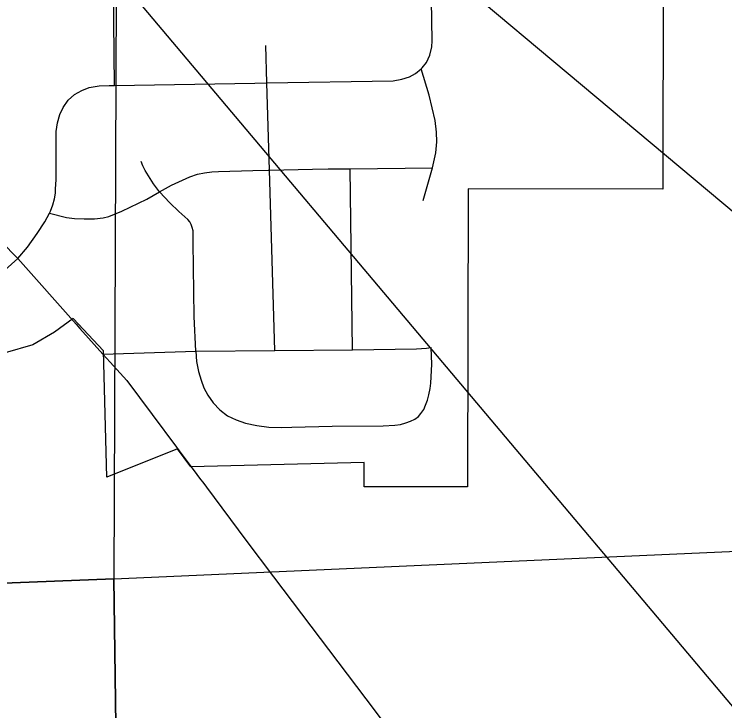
# Model space of a CAD drawing. Extents: x 0 to 34, y 0 to 22.
# Drawn here: x 6.418 to 7.041, y 16.135 to 16.746 of the extents above; entities that cross this region are included whole.
import ezdxf

# ---------------------------------------------------------------- set-up
doc = ezdxf.new("R2010")
doc.units = 0
for name, color, linetype in [('GM_X_City_Street', 7, 'Continuous'), ('GM_X_Corporation', 7, 'Continuous'), ('GM_X_County_Road', 7, 'Continuous'), ('GM_X_Section', 7, 'Continuous'), ('GM_X_State_Route', 7, 'Continuous'), ('SH_Text', 7, 'Continuous')]:
    doc.layers.add(name, color=color, linetype=linetype)

msp = doc.modelspace()

# ---------------------------------------------------------------- linework, layer by layer
at = {"layer": 'GM_X_City_Street'}
msp.add_line((6.71449, 16.45162), (6.71233, 16.61046), dxfattribs=at)
for points in [[(6.50575, 16.68343), (6.50528, 16.73918), (6.50512, 16.75702), (6.5054, 16.7612), (6.50575, 16.76652), (6.50514, 16.89608), (6.50494, 16.9374), (6.50084, 16.94239), (6.49877, 16.9449), (6.49839, 17.04626), (6.49834, 17.05958), (6.4982, 17.18149), (6.49822, 17.18665), (6.49846, 17.27312)], [(6.64622, 16.45103), (6.6416, 16.60917), (6.63937, 16.68562), (6.63841, 16.7184)], [(6.77643, 16.58265), (6.78466, 16.61129), (6.78733, 16.62427), (6.78825, 16.6341), (6.78814, 16.64245), (6.78686, 16.65268), (6.78163, 16.67501), (6.77458, 16.69803)], [(6.54519, 16.59009), (6.53992, 16.59729), (6.53256, 16.60896), (6.5306, 16.61294), (6.52903, 16.61687)], [(6.44873, 16.57151), (6.4637, 16.56766), (6.47077, 16.56671), (6.47919, 16.56641), (6.48836, 16.56664), (6.49597, 16.56751), (6.50087, 16.5686), (6.51218, 16.57333), (6.53403, 16.58391), (6.54519, 16.59009), (6.55587, 16.59601), (6.5717, 16.60347), (6.57842, 16.60559), (6.58455, 16.60677), (6.59096, 16.6076), (6.59705, 16.60803), (6.627, 16.60886), (6.64059, 16.60915), (6.6416, 16.60917), (6.6794, 16.60996), (6.69299, 16.61024), (6.71233, 16.61046), (6.78466, 16.61129)], [(6.57719, 16.45045), (6.57565, 16.48087), (6.57476, 16.54579), (6.57462, 16.55605), (6.574, 16.55898), (6.57303, 16.56153), (6.57167, 16.5638), (6.56994, 16.56584), (6.56225, 16.57295), (6.55419, 16.58042), (6.54519, 16.59009)], [(6.49557, 16.44777), (6.57719, 16.45045), (6.64622, 16.45103), (6.71449, 16.45162), (6.77062, 16.45269), (6.77934, 16.4532), (6.7835, 16.45364)], [(6.57719, 16.45045), (6.5777, 16.44141), (6.57934, 16.4327), (6.58172, 16.42514), (6.58409, 16.41834), (6.58758, 16.41194), (6.59223, 16.40517), (6.598, 16.39919), (6.6049, 16.39397), (6.61254, 16.39029), (6.62054, 16.38737), (6.63043, 16.38524), (6.64107, 16.38388), (6.65208, 16.38367), (6.66118, 16.38381), (6.69644, 16.38472), (6.74119, 16.38503), (6.75143, 16.38556), (6.7564, 16.38636), (6.76113, 16.38762), (6.76533, 16.38906), (6.76897, 16.391), (6.77212, 16.39327), (6.77443, 16.39578), (6.77685, 16.39949), (6.7785, 16.40306), (6.78012, 16.40758), (6.78141, 16.41222), (6.78261, 16.41782), (6.78317, 16.42249), (6.78408, 16.43922), (6.7835, 16.45364)]]:
    msp.add_lwpolyline(points, dxfattribs=at)
at = {"layer": 'GM_X_Corporation'}
msp.add_lwpolyline([(7.4761, 16.78838), (6.98676, 16.78431), (6.98637, 16.59262), (6.81586, 16.59295), (6.81533, 16.33151), (6.72461, 16.33157), (6.72463, 16.3528), (6.57279, 16.34913), (6.56106, 16.36501), (6.499, 16.33994), (6.49612, 16.45095), (6.46944, 16.47921), (6.45326, 16.46716), (6.43411, 16.45621), (6.40996, 16.44898)], dxfattribs=at)
at = {"layer": 'GM_X_County_Road'}
for points in [[(6.42118, 16.53186), (6.42965, 16.54179), (6.43789, 16.55363), (6.44466, 16.564), (6.44873, 16.57151), (6.44969, 16.57328), (6.4518, 16.57887), (6.45314, 16.58406), (6.45392, 16.5891), (6.45416, 16.59281), (6.45457, 16.60067), (6.45462, 16.62191), (6.45467, 16.64315), (6.4557, 16.65075), (6.45785, 16.65799), (6.46079, 16.66411), (6.46523, 16.67063), (6.47083, 16.67565), (6.47722, 16.67917), (6.48361, 16.68155), (6.49229, 16.68321), (6.501, 16.68335), (6.50575, 16.68343), (6.6289, 16.68545), (6.63937, 16.68562), (6.75, 16.68744), (6.75772, 16.68891), (6.76432, 16.69109), (6.76958, 16.69383), (6.77458, 16.69803), (6.77556, 16.69885), (6.77928, 16.70347), (6.7822, 16.70996), (6.78399, 16.7172), (6.78429, 16.72252), (6.78374, 16.75816)], [(6.39018, 16.50442), (6.42118, 16.53186)]]:
    msp.add_lwpolyline(points, dxfattribs=at)
at = {"layer": 'GM_X_Section'}
for points in [[(6.40013, 17.27363), (6.50929, 17.27491), (6.50532, 16.25085), (5.54684, 16.2132), (5.54015, 17.2602)], [(6.50532, 16.25085), (7.48567, 16.29458), (7.48681, 15.30173), (6.51839, 15.28931)], [(5.54684, 16.2132), (6.50532, 16.25085), (6.51839, 15.28931), (5.55383, 15.27392)]]:
    msp.add_lwpolyline(points, close=True, dxfattribs=at)
at = {"layer": 'GM_X_State_Route'}
for points in [[(5.88424, 16.99033), (5.91529, 17.00009), (5.92325, 17.00098), (5.93239, 16.99886), (5.96287, 16.98623), (6.00465, 16.96891), (6.01195, 16.9641), (6.0151, 16.96138), (6.01888, 16.95813), (6.03948, 16.93562), (6.05347, 16.92032), (6.14462, 16.82068), (6.19101, 16.76996), (6.24273, 16.71591), (6.27029, 16.68645), (6.29151, 16.66378), (6.30136, 16.65373), (6.36182, 16.59203), (6.42118, 16.53186), (6.47216, 16.47423), (6.47551, 16.47045)], [(6.47551, 16.47045), (6.49557, 16.44777), (6.49865, 16.44439), (6.50195, 16.44077)], [(6.50195, 16.44077), (6.51651, 16.42484), (6.53889, 16.39487)], [(6.53889, 16.39487), (6.56009, 16.36648), (6.56248, 16.36328)], [(6.56248, 16.36328), (6.578, 16.34249), (6.58039, 16.33929)], [(6.58039, 16.33929), (6.58397, 16.3345), (6.58632, 16.33135)], [(6.58632, 16.33135), (6.621, 16.28493), (6.6453, 16.25274)], [(6.6453, 16.25274), (6.73423, 16.13497), (6.82064, 16.019), (6.93369, 15.8667), (7.08282, 15.66663), (7.09788, 15.64716), (7.11549, 15.63417), (7.22859, 15.56588), (7.24235, 15.55701), (7.25884, 15.54289), (7.28233, 15.51747), (7.37104, 15.42152), (7.44069, 15.34693), (7.48362, 15.29863), (7.48614, 15.2958)]]:
    msp.add_lwpolyline(points, dxfattribs=at)
at = {"layer": 'SH_Text'}
msp.add_lwpolyline([(5.80408, 17.61429), (7.05063, 16.57056), (7.05063, 16.13557)], close=True, dxfattribs=at)

doc.saveas('drawing.dxf')
